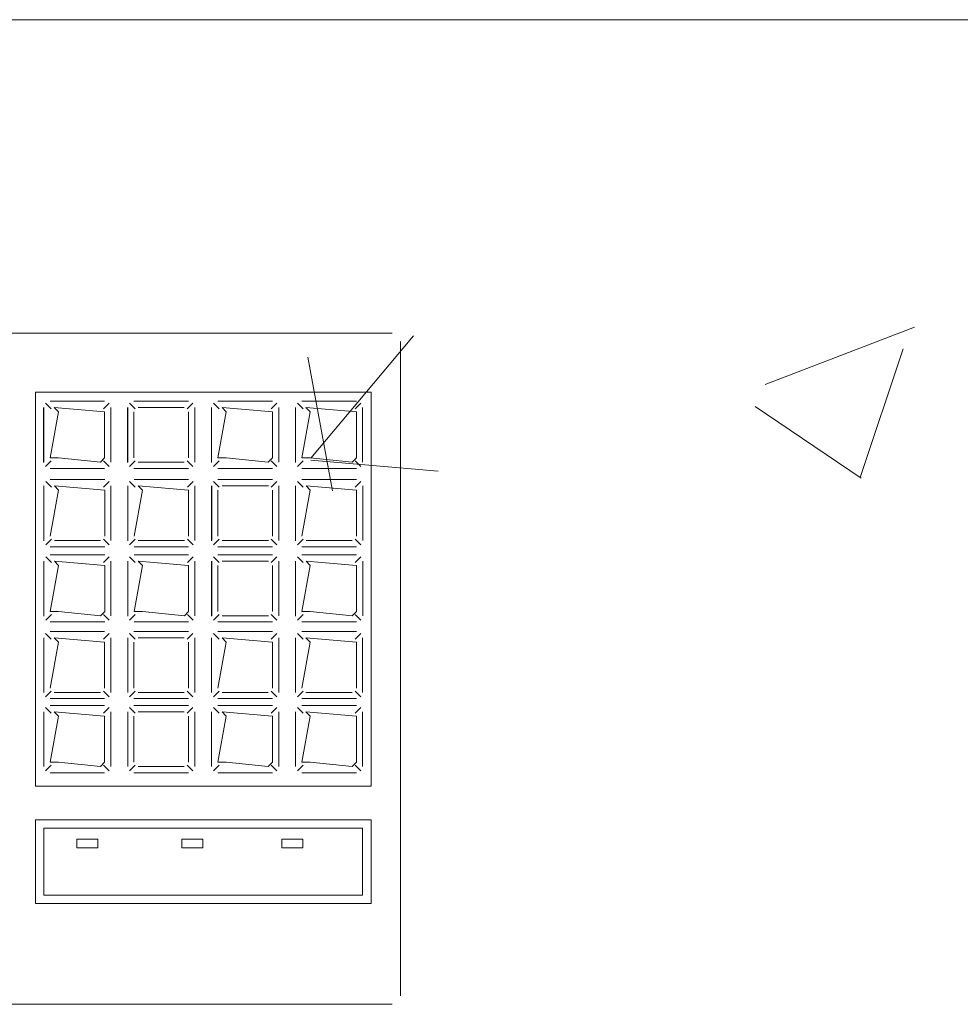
# Model space of a CAD drawing. Header units: feet. Extents: x 8 to 127, y 6 to 90.
# Tile 282 of 538: x 44.766 to 44.878, y 50.283 to 50.4. Entities that reach past the tile are written whole.
import ezdxf

# ---------------------------------------------------------------- set-up
doc = ezdxf.new("R2010")
doc.units = ezdxf.units.FT
doc.header["$MEASUREMENT"] = 0
for name, color, linetype in [('MOBILARIO', 8, 'Continuous'), ('MOBILIÁRIO2', 250, 'Continuous'), ('NO ESPESSURA', 250, 'Continuous')]:
    doc.layers.add(name, color=color, linetype=linetype)

msp = doc.modelspace()

# ---------------------------------------------------------------- linework, layer by layer
at = {"layer": 'MOBILARIO', "lineweight": 5}
for p, q in [((44.58266061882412, 50.36267955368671), (44.81066061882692, 50.36267955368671)), ((44.58266061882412, 50.36267955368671), (44.81066061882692, 50.36267955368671)), ((44.81166061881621, 50.36167955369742), (44.81166061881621, 50.28367955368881)), ((44.81166061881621, 50.36167955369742), (44.81166061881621, 50.28367955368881)), ((44.80816061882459, 50.35563578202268), (44.76816061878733, 50.35563578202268)), ((44.76816061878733, 50.35563578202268), (44.76816061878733, 50.30867955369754)), ((44.80816061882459, 50.35563578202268), (44.76816061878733, 50.35563578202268)), ((44.76816061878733, 50.35563578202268), (44.76816061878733, 50.30867955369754)), ((44.80816061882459, 50.30867955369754), (44.80816061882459, 50.35563578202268)), ((44.80816061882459, 50.30867955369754), (44.80816061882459, 50.35563578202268)), ((44.7700570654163, 50.35366448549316), (44.76938028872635, 50.35434126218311)), ((44.7700570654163, 50.35366448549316), (44.76938028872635, 50.35434126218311)), ((44.76991061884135, 50.35456093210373), (44.77641061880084, 50.35456093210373)), ((44.76991061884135, 50.35456093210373), (44.77641061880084, 50.35456093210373)), ((44.77626417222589, 50.35366448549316), (44.77694094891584, 50.35434126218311)), ((44.77626417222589, 50.35366448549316), (44.77694094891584, 50.35434126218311)), ((44.78005706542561, 50.35366448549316), (44.77938028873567, 50.35434126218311)), ((44.78005706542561, 50.35366448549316), (44.77938028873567, 50.35434126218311)), ((44.77991061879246, 50.35456093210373), (44.78641061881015, 50.35456093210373)), ((44.77991061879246, 50.35456093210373), (44.78641061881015, 50.35456093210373)), ((44.78626417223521, 50.35366448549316), (44.78694094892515, 50.35434126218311)), ((44.78626417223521, 50.35366448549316), (44.78694094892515, 50.35434126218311)), ((44.79005706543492, 50.35366448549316), (44.78938028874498, 50.35434126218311)), ((44.79005706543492, 50.35366448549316), (44.78938028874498, 50.35434126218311)), ((44.78991061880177, 50.35456093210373), (44.79641061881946, 50.35456093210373)), ((44.78991061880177, 50.35456093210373), (44.79641061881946, 50.35456093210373)), ((44.79626417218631, 50.35366448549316), (44.79694094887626, 50.35434126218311)), ((44.79626417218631, 50.35366448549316), (44.79694094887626, 50.35434126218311)), ((44.80005706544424, 50.35366448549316), (44.79938028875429, 50.35434126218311)), ((44.80005706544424, 50.35366448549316), (44.79938028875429, 50.35434126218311)), ((44.79991061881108, 50.35456093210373), (44.80641061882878, 50.35456093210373)), ((44.79991061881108, 50.35456093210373), (44.80641061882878, 50.35456093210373)), ((44.80626417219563, 50.35366448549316), (44.80694094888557, 50.35434126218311)), ((44.80626417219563, 50.35366448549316), (44.80694094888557, 50.35434126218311)), ((44.76914861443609, 50.34727468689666), (44.76914861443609, 50.35381942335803)), ((44.76914861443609, 50.34727468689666), (44.76914861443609, 50.35381942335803)), ((44.76916061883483, 50.34731093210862), (44.76916061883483, 50.35381093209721)), ((44.76916061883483, 50.34731093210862), (44.76916061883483, 50.35381093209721)), ((44.76991061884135, 50.34781093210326), (44.77091061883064, 50.35331093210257)), ((44.76991061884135, 50.34781093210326), (44.77091061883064, 50.35331093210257)), ((44.77091061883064, 50.35331093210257), (44.77041061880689, 50.35381093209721)), ((44.77041061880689, 50.35381093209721), (44.77641061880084, 50.35331093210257)), ((44.77091061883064, 50.35331093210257), (44.77041061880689, 50.35381093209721)), ((44.77041061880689, 50.35381093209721), (44.77641061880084, 50.35331093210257)), ((44.77641061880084, 50.35331093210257), (44.77641061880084, 50.34781093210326)), ((44.77641061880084, 50.35331093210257), (44.77641061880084, 50.34781093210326)), ((44.77716061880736, 50.35381093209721), (44.77716061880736, 50.34731093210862)), ((44.77716061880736, 50.35381093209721), (44.77716061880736, 50.34731093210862)), ((44.7791486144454, 50.34727468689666), (44.7791486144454, 50.35381942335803)), ((44.7791486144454, 50.34727468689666), (44.7791486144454, 50.35381942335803)), ((44.77916061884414, 50.34731093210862), (44.77916061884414, 50.35381093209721)), ((44.77916061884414, 50.34731093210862), (44.77916061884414, 50.35381093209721)), ((44.77991061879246, 50.34781093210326), (44.77991061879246, 50.35331093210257)), ((44.77991061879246, 50.34781093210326), (44.77991061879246, 50.35331093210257)), ((44.78041061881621, 50.35381093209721), (44.78591061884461, 50.35381093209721)), ((44.78041061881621, 50.35381093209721), (44.78591061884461, 50.35381093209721)), ((44.78641061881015, 50.35331093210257), (44.78641061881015, 50.34781093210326)), ((44.78641061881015, 50.35331093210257), (44.78641061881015, 50.34781093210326)), ((44.78716061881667, 50.35381093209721), (44.78716061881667, 50.34731093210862)), ((44.78716061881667, 50.35381093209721), (44.78716061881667, 50.34731093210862)), ((44.78914861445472, 50.34727468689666), (44.78914861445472, 50.35381942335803)), ((44.78914861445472, 50.34727468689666), (44.78914861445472, 50.35381942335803)), ((44.78916061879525, 50.34731093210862), (44.78916061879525, 50.35381093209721)), ((44.78916061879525, 50.34731093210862), (44.78916061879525, 50.35381093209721)), ((44.78991061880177, 50.34781093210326), (44.79091061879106, 50.35331093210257)), ((44.78991061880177, 50.34781093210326), (44.79091061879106, 50.35331093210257)), ((44.79091061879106, 50.35331093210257), (44.79041061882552, 50.35381093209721)), ((44.79041061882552, 50.35381093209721), (44.79641061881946, 50.35331093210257)), ((44.79091061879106, 50.35331093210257), (44.79041061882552, 50.35381093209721)), ((44.79041061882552, 50.35381093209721), (44.79641061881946, 50.35331093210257)), ((44.79641061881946, 50.35331093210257), (44.79641061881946, 50.34781093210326)), ((44.79641061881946, 50.35331093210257), (44.79641061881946, 50.34781093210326)), ((44.79716061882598, 50.35381093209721), (44.79716061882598, 50.34731093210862)), ((44.79716061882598, 50.35381093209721), (44.79716061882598, 50.34731093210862)), ((44.79914861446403, 50.34727468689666), (44.79914861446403, 50.35381942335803)), ((44.79914861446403, 50.34727468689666), (44.79914861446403, 50.35381942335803)), ((44.79916061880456, 50.34731093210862), (44.79916061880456, 50.35381093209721)), ((44.79916061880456, 50.34731093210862), (44.79916061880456, 50.35381093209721)), ((44.79991061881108, 50.34781093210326), (44.80091061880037, 50.35331093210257)), ((44.79991061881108, 50.34781093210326), (44.80091061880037, 50.35331093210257)), ((44.80091061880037, 50.35331093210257), (44.80041061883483, 50.35381093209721)), ((44.80041061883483, 50.35381093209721), (44.80641061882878, 50.35331093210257)), ((44.80091061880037, 50.35331093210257), (44.80041061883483, 50.35381093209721)), ((44.80041061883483, 50.35381093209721), (44.80641061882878, 50.35331093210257)), ((44.80641061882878, 50.35331093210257), (44.80641061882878, 50.34781093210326)), ((44.80641061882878, 50.35331093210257), (44.80641061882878, 50.34781093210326)), ((44.8071606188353, 50.35381093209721), (44.8071606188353, 50.34731093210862)), ((44.8071606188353, 50.35381093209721), (44.8071606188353, 50.34731093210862)), ((44.7700570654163, 50.34745737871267), (44.76938028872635, 50.34678060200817)), ((44.7700570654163, 50.34745737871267), (44.76938028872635, 50.34678060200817)), ((44.77091061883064, 50.34781093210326), (44.76991061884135, 50.34781093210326)), ((44.77091061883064, 50.34781093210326), (44.76991061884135, 50.34781093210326)), ((44.7759106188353, 50.34731093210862), (44.77091061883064, 50.34781093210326)), ((44.7759106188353, 50.34731093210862), (44.77091061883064, 50.34781093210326)), ((44.77641061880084, 50.34781093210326), (44.7759106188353, 50.34731093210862)), ((44.77641061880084, 50.34781093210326), (44.7759106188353, 50.34731093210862)), ((44.77626417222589, 50.34745737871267), (44.77694094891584, 50.34678060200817)), ((44.77626417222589, 50.34745737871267), (44.77694094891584, 50.34678060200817)), ((44.78005706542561, 50.34745737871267), (44.77938028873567, 50.34678060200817)), ((44.78005706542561, 50.34745737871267), (44.77938028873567, 50.34678060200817)), ((44.78591061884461, 50.34731093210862), (44.78041061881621, 50.34731093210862)), ((44.78591061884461, 50.34731093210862), (44.78041061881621, 50.34731093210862)), ((44.78626417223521, 50.34745737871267), (44.78694094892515, 50.34678060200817)), ((44.78626417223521, 50.34745737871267), (44.78694094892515, 50.34678060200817)), ((44.79005706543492, 50.34745737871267), (44.78938028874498, 50.34678060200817)), ((44.79005706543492, 50.34745737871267), (44.78938028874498, 50.34678060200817)), ((44.79091061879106, 50.34781093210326), (44.78991061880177, 50.34781093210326)), ((44.79091061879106, 50.34781093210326), (44.78991061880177, 50.34781093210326)), ((44.79591061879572, 50.34731093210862), (44.79091061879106, 50.34781093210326)), ((44.79591061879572, 50.34731093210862), (44.79091061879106, 50.34781093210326)), ((44.79641061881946, 50.34781093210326), (44.79591061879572, 50.34731093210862)), ((44.79641061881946, 50.34781093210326), (44.79591061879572, 50.34731093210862)), ((44.79626417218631, 50.34745737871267), (44.79694094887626, 50.34678060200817)), ((44.79626417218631, 50.34745737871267), (44.79694094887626, 50.34678060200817)), ((44.80005706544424, 50.34745737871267), (44.79938028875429, 50.34678060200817)), ((44.80005706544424, 50.34745737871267), (44.79938028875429, 50.34678060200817)), ((44.80091061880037, 50.34781093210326), (44.79991061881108, 50.34781093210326)), ((44.80091061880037, 50.34781093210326), (44.79991061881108, 50.34781093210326)), ((44.80591061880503, 50.34731093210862), (44.80091061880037, 50.34781093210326)), ((44.80591061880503, 50.34731093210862), (44.80091061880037, 50.34781093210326)), ((44.80641061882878, 50.34781093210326), (44.80591061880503, 50.34731093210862)), ((44.80641061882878, 50.34781093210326), (44.80591061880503, 50.34731093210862)), ((44.80626417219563, 50.34745737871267), (44.80694094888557, 50.34678060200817)), ((44.80626417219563, 50.34745737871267), (44.80694094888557, 50.34678060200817)), ((44.77641061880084, 50.3465609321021), (44.76991061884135, 50.3465609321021)), ((44.77641061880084, 50.3465609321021), (44.76991061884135, 50.3465609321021)), ((44.78641061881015, 50.3465609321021), (44.77991061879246, 50.3465609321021)), ((44.78641061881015, 50.3465609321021), (44.77991061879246, 50.3465609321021)), ((44.79641061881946, 50.3465609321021), (44.78991061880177, 50.3465609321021)), ((44.79641061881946, 50.3465609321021), (44.78991061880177, 50.3465609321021)), ((44.80641061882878, 50.3465609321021), (44.79991061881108, 50.3465609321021)), ((44.80641061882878, 50.3465609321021), (44.79991061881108, 50.3465609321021)), ((44.77006906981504, 50.34433052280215), (44.76939229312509, 50.34500729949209)), ((44.77006906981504, 50.34433052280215), (44.76939229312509, 50.34500729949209)), ((44.76992262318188, 50.34522696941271), (44.77642262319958, 50.34522696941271)), ((44.76992262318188, 50.34522696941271), (44.77642262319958, 50.34522696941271)), ((44.77627617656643, 50.34433052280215), (44.77695295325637, 50.34500729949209)), ((44.77627617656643, 50.34433052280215), (44.77695295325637, 50.34500729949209)), ((44.78006906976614, 50.34433052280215), (44.7793922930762, 50.34500729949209)), ((44.78006906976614, 50.34433052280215), (44.7793922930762, 50.34500729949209)), ((44.7799226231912, 50.34522696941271), (44.78642262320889, 50.34522696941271)), ((44.7799226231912, 50.34522696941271), (44.78642262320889, 50.34522696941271)), ((44.78627617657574, 50.34433052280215), (44.78695295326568, 50.34500729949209)), ((44.78627617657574, 50.34433052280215), (44.78695295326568, 50.34500729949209)), ((44.79006906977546, 50.34433052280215), (44.78939229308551, 50.34500729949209)), ((44.79006906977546, 50.34433052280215), (44.78939229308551, 50.34500729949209)), ((44.78992262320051, 50.34522696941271), (44.79642262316, 50.34522696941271)), ((44.78992262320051, 50.34522696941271), (44.79642262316, 50.34522696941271)), ((44.79627617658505, 50.34433052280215), (44.796952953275, 50.34500729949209)), ((44.79627617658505, 50.34433052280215), (44.796952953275, 50.34500729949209)), ((44.80006906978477, 50.34433052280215), (44.79939229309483, 50.34500729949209)), ((44.80006906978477, 50.34433052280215), (44.79939229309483, 50.34500729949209)), ((44.79992262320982, 50.34522696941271), (44.80642262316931, 50.34522696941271)), ((44.79992262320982, 50.34522696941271), (44.80642262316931, 50.34522696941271)), ((44.80627617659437, 50.34433052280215), (44.80695295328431, 50.34500729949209)), ((44.80627617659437, 50.34433052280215), (44.80695295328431, 50.34500729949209)), ((44.76916061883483, 50.33794072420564), (44.76916061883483, 50.34448546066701)), ((44.76916061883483, 50.33794072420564), (44.76916061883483, 50.34448546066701)), ((44.76917262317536, 50.3379769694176), (44.76917262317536, 50.34447696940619)), ((44.76917262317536, 50.3379769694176), (44.76917262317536, 50.34447696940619)), ((44.76992262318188, 50.33847696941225), (44.77092262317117, 50.34397696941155)), ((44.76992262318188, 50.33847696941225), (44.77092262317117, 50.34397696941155)), ((44.77092262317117, 50.34397696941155), (44.77042262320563, 50.34447696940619)), ((44.77042262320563, 50.34447696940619), (44.77642262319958, 50.34397696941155)), ((44.77092262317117, 50.34397696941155), (44.77042262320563, 50.34447696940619)), ((44.77042262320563, 50.34447696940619), (44.77642262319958, 50.34397696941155)), ((44.77642262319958, 50.34397696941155), (44.77642262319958, 50.33847696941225)), ((44.77642262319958, 50.34397696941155), (44.77642262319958, 50.33847696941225)), ((44.7771726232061, 50.34447696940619), (44.7771726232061, 50.3379769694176)), ((44.7771726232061, 50.34447696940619), (44.7771726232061, 50.3379769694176)), ((44.77916061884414, 50.33794072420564), (44.77916061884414, 50.34448546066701)), ((44.77916061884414, 50.33794072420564), (44.77916061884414, 50.34448546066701)), ((44.77917262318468, 50.3379769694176), (44.77917262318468, 50.34447696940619)), ((44.77917262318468, 50.3379769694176), (44.77917262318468, 50.34447696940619)), ((44.7799226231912, 50.33847696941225), (44.78092262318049, 50.34397696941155)), ((44.7799226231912, 50.33847696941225), (44.78092262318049, 50.34397696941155)), ((44.78092262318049, 50.34397696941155), (44.78042262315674, 50.34447696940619)), ((44.78042262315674, 50.34447696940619), (44.78642262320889, 50.34397696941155)), ((44.78092262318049, 50.34397696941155), (44.78042262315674, 50.34447696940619)), ((44.78042262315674, 50.34447696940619), (44.78642262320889, 50.34397696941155)), ((44.78642262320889, 50.34397696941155), (44.78642262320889, 50.33847696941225)), ((44.78642262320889, 50.34397696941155), (44.78642262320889, 50.33847696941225)), ((44.7871726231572, 50.34447696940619), (44.7871726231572, 50.3379769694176)), ((44.7871726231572, 50.34447696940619), (44.7871726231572, 50.3379769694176)), ((44.78916061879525, 50.33794072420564), (44.78916061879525, 50.34448546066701)), ((44.78916061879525, 50.33794072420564), (44.78916061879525, 50.34448546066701)), ((44.78917262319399, 50.3379769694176), (44.78917262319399, 50.34447696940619)), ((44.78917262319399, 50.3379769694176), (44.78917262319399, 50.34447696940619)), ((44.78992262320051, 50.33847696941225), (44.78992262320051, 50.34397696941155)), ((44.78992262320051, 50.33847696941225), (44.78992262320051, 50.34397696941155)), ((44.79042262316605, 50.34447696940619), (44.79592262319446, 50.34447696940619)), ((44.79042262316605, 50.34447696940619), (44.79592262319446, 50.34447696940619)), ((44.79642262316, 50.34397696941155), (44.79642262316, 50.33847696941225)), ((44.79642262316, 50.34397696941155), (44.79642262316, 50.33847696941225)), ((44.79717262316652, 50.34447696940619), (44.79717262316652, 50.3379769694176)), ((44.79717262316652, 50.34447696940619), (44.79717262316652, 50.3379769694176)), ((44.79916061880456, 50.33794072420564), (44.79916061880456, 50.34448546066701)), ((44.79916061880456, 50.33794072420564), (44.79916061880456, 50.34448546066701)), ((44.7991726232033, 50.3379769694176), (44.7991726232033, 50.34447696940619)), ((44.7991726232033, 50.3379769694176), (44.7991726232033, 50.34447696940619)), ((44.79992262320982, 50.33847696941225), (44.80092262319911, 50.34397696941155)), ((44.79992262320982, 50.33847696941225), (44.80092262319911, 50.34397696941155)), ((44.80092262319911, 50.34397696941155), (44.80042262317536, 50.34447696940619)), ((44.80042262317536, 50.34447696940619), (44.80642262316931, 50.34397696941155)), ((44.80092262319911, 50.34397696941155), (44.80042262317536, 50.34447696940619)), ((44.80042262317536, 50.34447696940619), (44.80642262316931, 50.34397696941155)), ((44.80642262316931, 50.34397696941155), (44.80642262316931, 50.33847696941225)), ((44.80642262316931, 50.34397696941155), (44.80642262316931, 50.33847696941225)), ((44.80717262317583, 50.34447696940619), (44.80717262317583, 50.3379769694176)), ((44.80717262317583, 50.34447696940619), (44.80717262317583, 50.3379769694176)), ((44.77006906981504, 50.33812341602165), (44.76939229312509, 50.33744663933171)), ((44.77006906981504, 50.33812341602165), (44.76939229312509, 50.33744663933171)), ((44.77592262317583, 50.3379769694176), (44.77042262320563, 50.3379769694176)), ((44.77592262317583, 50.3379769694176), (44.77042262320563, 50.3379769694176)), ((44.77627617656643, 50.33812341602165), (44.77695295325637, 50.33744663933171)), ((44.77627617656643, 50.33812341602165), (44.77695295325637, 50.33744663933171)), ((44.78006906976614, 50.33812341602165), (44.7793922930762, 50.33744663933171)), ((44.78006906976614, 50.33812341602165), (44.7793922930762, 50.33744663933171)), ((44.78592262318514, 50.3379769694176), (44.78042262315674, 50.3379769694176)), ((44.78592262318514, 50.3379769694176), (44.78042262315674, 50.3379769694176)), ((44.78627617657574, 50.33812341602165), (44.78695295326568, 50.33744663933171)), ((44.78627617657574, 50.33812341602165), (44.78695295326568, 50.33744663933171)), ((44.79006906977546, 50.33812341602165), (44.78939229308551, 50.33744663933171)), ((44.79006906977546, 50.33812341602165), (44.78939229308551, 50.33744663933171)), ((44.79592262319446, 50.3379769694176), (44.79042262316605, 50.3379769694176)), ((44.79592262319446, 50.3379769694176), (44.79042262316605, 50.3379769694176)), ((44.79627617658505, 50.33812341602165), (44.796952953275, 50.33744663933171)), ((44.79627617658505, 50.33812341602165), (44.796952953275, 50.33744663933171)), ((44.80006906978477, 50.33812341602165), (44.79939229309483, 50.33744663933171)), ((44.80006906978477, 50.33812341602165), (44.79939229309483, 50.33744663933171)), ((44.80592262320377, 50.3379769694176), (44.80042262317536, 50.3379769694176)), ((44.80592262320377, 50.3379769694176), (44.80042262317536, 50.3379769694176)), ((44.80627617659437, 50.33812341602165), (44.80695295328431, 50.33744663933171)), ((44.80627617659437, 50.33812341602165), (44.80695295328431, 50.33744663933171)), ((44.77642262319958, 50.33722696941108), (44.76992262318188, 50.33722696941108)), ((44.77642262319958, 50.33722696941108), (44.76992262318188, 50.33722696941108)), ((44.78642262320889, 50.33722696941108), (44.7799226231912, 50.33722696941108)), ((44.78642262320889, 50.33722696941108), (44.7799226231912, 50.33722696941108)), ((44.79642262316, 50.33722696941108), (44.78992262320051, 50.33722696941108)), ((44.79642262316, 50.33722696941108), (44.78992262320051, 50.33722696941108)), ((44.80642262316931, 50.33722696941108), (44.79992262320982, 50.33722696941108)), ((44.80642262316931, 50.33722696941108), (44.79992262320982, 50.33722696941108)), ((44.76916061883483, 50.32896460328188), (44.76916061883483, 50.3355093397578)), ((44.76916061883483, 50.32896460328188), (44.76916061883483, 50.3355093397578)), ((44.76917262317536, 50.32900084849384), (44.76917262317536, 50.33550084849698)), ((44.76917262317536, 50.32900084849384), (44.76917262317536, 50.33550084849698)), ((44.77006906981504, 50.33535440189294), (44.76939229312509, 50.33603117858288)), ((44.77006906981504, 50.33535440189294), (44.76939229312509, 50.33603117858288)), ((44.76992262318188, 50.3362508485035), (44.77642262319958, 50.3362508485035)), ((44.76992262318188, 50.3362508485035), (44.77642262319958, 50.3362508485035)), ((44.77092262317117, 50.33500084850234), (44.77042262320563, 50.33550084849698)), ((44.77042262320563, 50.33550084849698), (44.77642262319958, 50.33500084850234)), ((44.77092262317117, 50.33500084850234), (44.77042262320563, 50.33550084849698)), ((44.77042262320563, 50.33550084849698), (44.77642262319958, 50.33500084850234)), ((44.77627617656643, 50.33535440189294), (44.77695295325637, 50.33603117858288)), ((44.77627617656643, 50.33535440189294), (44.77695295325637, 50.33603117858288)), ((44.7771726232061, 50.33550084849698), (44.7771726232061, 50.32900084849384)), ((44.7771726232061, 50.33550084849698), (44.7771726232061, 50.32900084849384)), ((44.77916061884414, 50.32896460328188), (44.77916061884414, 50.3355093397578)), ((44.77916061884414, 50.32896460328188), (44.77916061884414, 50.3355093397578)), ((44.77917262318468, 50.32900084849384), (44.77917262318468, 50.33550084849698)), ((44.77917262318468, 50.32900084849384), (44.77917262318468, 50.33550084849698)), ((44.78006906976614, 50.33535440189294), (44.7793922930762, 50.33603117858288)), ((44.78006906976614, 50.33535440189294), (44.7793922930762, 50.33603117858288)), ((44.7799226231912, 50.3362508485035), (44.78642262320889, 50.3362508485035)), ((44.7799226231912, 50.3362508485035), (44.78642262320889, 50.3362508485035)), ((44.78092262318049, 50.33500084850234), (44.78042262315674, 50.33550084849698)), ((44.78042262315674, 50.33550084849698), (44.78642262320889, 50.33500084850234)), ((44.78092262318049, 50.33500084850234), (44.78042262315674, 50.33550084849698)), ((44.78042262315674, 50.33550084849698), (44.78642262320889, 50.33500084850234)), ((44.78627617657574, 50.33535440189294), (44.78695295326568, 50.33603117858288)), ((44.78627617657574, 50.33535440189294), (44.78695295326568, 50.33603117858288)), ((44.7871726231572, 50.33550084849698), (44.7871726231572, 50.32900084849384)), ((44.7871726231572, 50.33550084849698), (44.7871726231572, 50.32900084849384)), ((44.78916061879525, 50.32896460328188), (44.78916061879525, 50.3355093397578)), ((44.78916061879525, 50.32896460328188), (44.78916061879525, 50.3355093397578)), ((44.78917262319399, 50.32900084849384), (44.78917262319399, 50.33550084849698)), ((44.78917262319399, 50.32900084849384), (44.78917262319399, 50.33550084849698)), ((44.79006906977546, 50.33535440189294), (44.78939229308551, 50.33603117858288)), ((44.79006906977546, 50.33535440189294), (44.78939229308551, 50.33603117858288)), ((44.78992262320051, 50.3362508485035), (44.79642262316, 50.3362508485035)), ((44.78992262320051, 50.3362508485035), (44.79642262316, 50.3362508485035)), ((44.79042262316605, 50.33550084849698), (44.79592262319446, 50.33550084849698)), ((44.79042262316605, 50.33550084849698), (44.79592262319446, 50.33550084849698)), ((44.79627617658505, 50.33535440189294), (44.796952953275, 50.33603117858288)), ((44.79627617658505, 50.33535440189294), (44.796952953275, 50.33603117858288)), ((44.79717262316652, 50.33550084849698), (44.79717262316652, 50.32900084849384)), ((44.79717262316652, 50.33550084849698), (44.79717262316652, 50.32900084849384)), ((44.79916061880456, 50.32896460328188), (44.79916061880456, 50.3355093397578)), ((44.79916061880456, 50.32896460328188), (44.79916061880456, 50.3355093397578)), ((44.7991726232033, 50.32900084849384), (44.7991726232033, 50.33550084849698)), ((44.7991726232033, 50.32900084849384), (44.7991726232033, 50.33550084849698)), ((44.80006906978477, 50.33535440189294), (44.79939229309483, 50.33603117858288)), ((44.80006906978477, 50.33535440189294), (44.79939229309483, 50.33603117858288)), ((44.79992262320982, 50.3362508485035), (44.80642262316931, 50.3362508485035)), ((44.79992262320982, 50.3362508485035), (44.80642262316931, 50.3362508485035)), ((44.80092262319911, 50.33500084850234), (44.80042262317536, 50.33550084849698)), ((44.80042262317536, 50.33550084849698), (44.80642262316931, 50.33500084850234)), ((44.80092262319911, 50.33500084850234), (44.80042262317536, 50.33550084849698)), ((44.80042262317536, 50.33550084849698), (44.80642262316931, 50.33500084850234)), ((44.80627617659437, 50.33535440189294), (44.80695295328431, 50.33603117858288)), ((44.80627617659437, 50.33535440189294), (44.80695295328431, 50.33603117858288)), ((44.80717262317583, 50.33550084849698), (44.80717262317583, 50.32900084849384)), ((44.80717262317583, 50.33550084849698), (44.80717262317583, 50.32900084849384)), ((44.76992262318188, 50.32950084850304), (44.77092262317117, 50.33500084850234)), ((44.76992262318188, 50.32950084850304), (44.77092262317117, 50.33500084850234)), ((44.77642262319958, 50.33500084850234), (44.77642262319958, 50.32950084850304)), ((44.77642262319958, 50.33500084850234), (44.77642262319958, 50.32950084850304)), ((44.7799226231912, 50.32950084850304), (44.78092262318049, 50.33500084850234)), ((44.7799226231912, 50.32950084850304), (44.78092262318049, 50.33500084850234)), ((44.78642262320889, 50.33500084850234), (44.78642262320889, 50.32950084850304)), ((44.78642262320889, 50.33500084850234), (44.78642262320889, 50.32950084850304)), ((44.78992262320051, 50.32950084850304), (44.78992262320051, 50.33500084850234)), ((44.78992262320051, 50.32950084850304), (44.78992262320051, 50.33500084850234)), ((44.79642262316, 50.33500084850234), (44.79642262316, 50.32950084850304)), ((44.79642262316, 50.33500084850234), (44.79642262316, 50.32950084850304)), ((44.79992262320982, 50.32950084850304), (44.80092262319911, 50.33500084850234)), ((44.79992262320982, 50.32950084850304), (44.80092262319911, 50.33500084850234)), ((44.80642262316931, 50.33500084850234), (44.80642262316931, 50.32950084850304)), ((44.80642262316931, 50.33500084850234), (44.80642262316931, 50.32950084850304)), ((44.77006906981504, 50.32914729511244), (44.76939229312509, 50.32847051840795)), ((44.77006906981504, 50.32914729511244), (44.76939229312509, 50.32847051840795)), ((44.77092262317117, 50.32950084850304), (44.76992262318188, 50.32950084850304)), ((44.77092262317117, 50.32950084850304), (44.76992262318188, 50.32950084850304)), ((44.77592262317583, 50.32900084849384), (44.77092262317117, 50.32950084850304)), ((44.77592262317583, 50.32900084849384), (44.77092262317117, 50.32950084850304)), ((44.77642262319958, 50.32950084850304), (44.77592262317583, 50.32900084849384)), ((44.77642262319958, 50.32950084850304), (44.77592262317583, 50.32900084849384)), ((44.77627617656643, 50.32914729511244), (44.77695295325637, 50.32847051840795)), ((44.77627617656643, 50.32914729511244), (44.77695295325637, 50.32847051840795)), ((44.78006906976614, 50.32914729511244), (44.7793922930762, 50.32847051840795)), ((44.78006906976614, 50.32914729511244), (44.7793922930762, 50.32847051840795)), ((44.78092262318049, 50.32950084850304), (44.7799226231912, 50.32950084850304)), ((44.78092262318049, 50.32950084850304), (44.7799226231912, 50.32950084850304)), ((44.78592262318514, 50.32900084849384), (44.78092262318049, 50.32950084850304)), ((44.78592262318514, 50.32900084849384), (44.78092262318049, 50.32950084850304)), ((44.78642262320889, 50.32950084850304), (44.78592262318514, 50.32900084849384)), ((44.78642262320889, 50.32950084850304), (44.78592262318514, 50.32900084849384)), ((44.78627617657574, 50.32914729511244), (44.78695295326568, 50.32847051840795)), ((44.78627617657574, 50.32914729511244), (44.78695295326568, 50.32847051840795)), ((44.79006906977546, 50.32914729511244), (44.78939229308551, 50.32847051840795)), ((44.79006906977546, 50.32914729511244), (44.78939229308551, 50.32847051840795)), ((44.79592262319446, 50.32900084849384), (44.79042262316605, 50.32900084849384)), ((44.79592262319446, 50.32900084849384), (44.79042262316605, 50.32900084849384)), ((44.79627617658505, 50.32914729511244), (44.796952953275, 50.32847051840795)), ((44.79627617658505, 50.32914729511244), (44.796952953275, 50.32847051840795)), ((44.80006906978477, 50.32914729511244), (44.79939229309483, 50.32847051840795)), ((44.80006906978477, 50.32914729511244), (44.79939229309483, 50.32847051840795)), ((44.80092262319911, 50.32950084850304), (44.79992262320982, 50.32950084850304)), ((44.80092262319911, 50.32950084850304), (44.79992262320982, 50.32950084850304)), ((44.80592262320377, 50.32900084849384), (44.80092262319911, 50.32950084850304)), ((44.80592262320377, 50.32900084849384), (44.80092262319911, 50.32950084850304)), ((44.80642262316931, 50.32950084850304), (44.80592262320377, 50.32900084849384)), ((44.80642262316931, 50.32950084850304), (44.80592262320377, 50.32900084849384)), ((44.80627617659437, 50.32914729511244), (44.80695295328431, 50.32847051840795)), ((44.80627617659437, 50.32914729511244), (44.80695295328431, 50.32847051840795)), ((44.77642262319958, 50.32825084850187), (44.76992262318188, 50.32825084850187)), ((44.77642262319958, 50.32825084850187), (44.76992262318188, 50.32825084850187)), ((44.78642262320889, 50.32825084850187), (44.7799226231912, 50.32825084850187)), ((44.78642262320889, 50.32825084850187), (44.7799226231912, 50.32825084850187)), ((44.79642262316, 50.32825084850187), (44.78992262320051, 50.32825084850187)), ((44.79642262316, 50.32825084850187), (44.78992262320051, 50.32825084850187)), ((44.80642262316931, 50.32825084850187), (44.79992262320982, 50.32825084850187)), ((44.80642262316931, 50.32825084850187), (44.79992262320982, 50.32825084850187)), ((44.76916061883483, 50.31986152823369), (44.76916061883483, 50.32636152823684)), ((44.76916061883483, 50.31986152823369), (44.76916061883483, 50.32636152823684)), ((44.7700570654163, 50.32621508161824), (44.76938028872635, 50.32689185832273)), ((44.7700570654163, 50.32621508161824), (44.76938028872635, 50.32689185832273)), ((44.76991061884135, 50.32711152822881), (44.77641061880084, 50.32711152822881)), ((44.76991061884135, 50.32711152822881), (44.77641061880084, 50.32711152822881)), ((44.77091061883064, 50.32586152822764), (44.77041061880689, 50.32636152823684)), ((44.77041061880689, 50.32636152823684), (44.77641061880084, 50.32586152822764)), ((44.77091061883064, 50.32586152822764), (44.77041061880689, 50.32636152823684)), ((44.77041061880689, 50.32636152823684), (44.77641061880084, 50.32586152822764)), ((44.77626417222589, 50.32621508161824), (44.77694094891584, 50.32689185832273)), ((44.77626417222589, 50.32621508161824), (44.77694094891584, 50.32689185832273)), ((44.77716061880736, 50.32636152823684), (44.77716061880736, 50.31986152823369)), ((44.77716061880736, 50.32636152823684), (44.77716061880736, 50.31986152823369)), ((44.77916061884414, 50.31986152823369), (44.77916061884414, 50.32636152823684)), ((44.77916061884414, 50.31986152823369), (44.77916061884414, 50.32636152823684)), ((44.78005706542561, 50.32621508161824), (44.77938028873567, 50.32689185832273)), ((44.78005706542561, 50.32621508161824), (44.77938028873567, 50.32689185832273)), ((44.77991061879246, 50.32711152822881), (44.78641061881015, 50.32711152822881)), ((44.77991061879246, 50.32711152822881), (44.78641061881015, 50.32711152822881)), ((44.78041061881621, 50.32636152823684), (44.78591061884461, 50.32636152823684)), ((44.78041061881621, 50.32636152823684), (44.78591061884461, 50.32636152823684)), ((44.78626417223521, 50.32621508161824), (44.78694094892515, 50.32689185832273)), ((44.78626417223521, 50.32621508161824), (44.78694094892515, 50.32689185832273)), ((44.78716061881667, 50.32636152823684), (44.78716061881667, 50.31986152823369)), ((44.78716061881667, 50.32636152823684), (44.78716061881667, 50.31986152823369)), ((44.78916061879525, 50.31986152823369), (44.78916061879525, 50.32636152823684)), ((44.78916061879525, 50.31986152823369), (44.78916061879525, 50.32636152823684)), ((44.79005706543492, 50.32621508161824), (44.78938028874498, 50.32689185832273)), ((44.79005706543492, 50.32621508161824), (44.78938028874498, 50.32689185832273)), ((44.78991061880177, 50.32711152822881), (44.79641061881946, 50.32711152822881)), ((44.78991061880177, 50.32711152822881), (44.79641061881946, 50.32711152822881)), ((44.79091061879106, 50.32586152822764), (44.79041061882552, 50.32636152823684)), ((44.79041061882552, 50.32636152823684), (44.79641061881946, 50.32586152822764)), ((44.79091061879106, 50.32586152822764), (44.79041061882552, 50.32636152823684)), ((44.79041061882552, 50.32636152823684), (44.79641061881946, 50.32586152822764)), ((44.79626417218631, 50.32621508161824), (44.79694094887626, 50.32689185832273)), ((44.79626417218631, 50.32621508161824), (44.79694094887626, 50.32689185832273)), ((44.79716061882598, 50.32636152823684), (44.79716061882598, 50.31986152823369)), ((44.79716061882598, 50.32636152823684), (44.79716061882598, 50.31986152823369)), ((44.79916061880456, 50.31986152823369), (44.79916061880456, 50.32636152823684)), ((44.79916061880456, 50.31986152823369), (44.79916061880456, 50.32636152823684)), ((44.80005706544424, 50.32621508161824), (44.79938028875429, 50.32689185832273)), ((44.80005706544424, 50.32621508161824), (44.79938028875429, 50.32689185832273)), ((44.79991061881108, 50.32711152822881), (44.80641061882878, 50.32711152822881)), ((44.79991061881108, 50.32711152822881), (44.80641061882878, 50.32711152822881)), ((44.80091061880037, 50.32586152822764), (44.80041061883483, 50.32636152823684)), ((44.80041061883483, 50.32636152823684), (44.80641061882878, 50.32586152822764)), ((44.80091061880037, 50.32586152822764), (44.80041061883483, 50.32636152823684)), ((44.80041061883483, 50.32636152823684), (44.80641061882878, 50.32586152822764)), ((44.80626417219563, 50.32621508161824), (44.80694094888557, 50.32689185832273)), ((44.80626417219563, 50.32621508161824), (44.80694094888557, 50.32689185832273)), ((44.8071606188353, 50.32636152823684), (44.8071606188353, 50.31986152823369)), ((44.8071606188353, 50.32636152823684), (44.8071606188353, 50.31986152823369)), ((44.76991061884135, 50.32036152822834), (44.77091061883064, 50.32586152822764)), ((44.76991061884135, 50.32036152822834), (44.77091061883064, 50.32586152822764)), ((44.77641061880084, 50.32586152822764), (44.77641061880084, 50.32036152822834)), ((44.77641061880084, 50.32586152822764), (44.77641061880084, 50.32036152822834)), ((44.77991061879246, 50.32036152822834), (44.77991061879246, 50.32586152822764)), ((44.77991061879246, 50.32036152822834), (44.77991061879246, 50.32586152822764)), ((44.78641061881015, 50.32586152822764), (44.78641061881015, 50.32036152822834)), ((44.78641061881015, 50.32586152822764), (44.78641061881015, 50.32036152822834)), ((44.78991061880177, 50.32036152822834), (44.79091061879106, 50.32586152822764)), ((44.78991061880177, 50.32036152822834), (44.79091061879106, 50.32586152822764)), ((44.79641061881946, 50.32586152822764), (44.79641061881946, 50.32036152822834)), ((44.79641061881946, 50.32586152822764), (44.79641061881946, 50.32036152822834)), ((44.79991061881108, 50.32036152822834), (44.80091061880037, 50.32586152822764)), ((44.79991061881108, 50.32036152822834), (44.80091061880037, 50.32586152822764)), ((44.80641061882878, 50.32586152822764), (44.80641061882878, 50.32036152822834)), ((44.80641061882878, 50.32586152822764), (44.80641061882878, 50.32036152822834)), ((44.7700570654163, 50.32000797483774), (44.76938028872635, 50.3193311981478)), ((44.7700570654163, 50.32000797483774), (44.76938028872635, 50.3193311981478)), ((44.77641061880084, 50.31911152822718), (44.76991061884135, 50.31911152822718)), ((44.77641061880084, 50.31911152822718), (44.76991061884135, 50.31911152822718)), ((44.7759106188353, 50.31986152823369), (44.77041061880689, 50.31986152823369)), ((44.7759106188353, 50.31986152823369), (44.77041061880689, 50.31986152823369)), ((44.77626417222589, 50.32000797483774), (44.77694094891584, 50.3193311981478)), ((44.77626417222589, 50.32000797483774), (44.77694094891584, 50.3193311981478)), ((44.78005706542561, 50.32000797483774), (44.77938028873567, 50.3193311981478)), ((44.78005706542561, 50.32000797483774), (44.77938028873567, 50.3193311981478)), ((44.78641061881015, 50.31911152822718), (44.77991061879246, 50.31911152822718)), ((44.78641061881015, 50.31911152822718), (44.77991061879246, 50.31911152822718)), ((44.78591061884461, 50.31986152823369), (44.78041061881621, 50.31986152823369)), ((44.78591061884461, 50.31986152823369), (44.78041061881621, 50.31986152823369)), ((44.78626417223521, 50.32000797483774), (44.78694094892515, 50.3193311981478)), ((44.78626417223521, 50.32000797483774), (44.78694094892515, 50.3193311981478)), ((44.79005706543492, 50.32000797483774), (44.78938028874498, 50.3193311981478)), ((44.79005706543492, 50.32000797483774), (44.78938028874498, 50.3193311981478)), ((44.79641061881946, 50.31911152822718), (44.78991061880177, 50.31911152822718)), ((44.79641061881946, 50.31911152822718), (44.78991061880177, 50.31911152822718)), ((44.79591061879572, 50.31986152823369), (44.79041061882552, 50.31986152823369)), ((44.79591061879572, 50.31986152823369), (44.79041061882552, 50.31986152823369)), ((44.79626417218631, 50.32000797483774), (44.79694094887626, 50.3193311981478)), ((44.79626417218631, 50.32000797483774), (44.79694094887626, 50.3193311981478)), ((44.80005706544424, 50.32000797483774), (44.79938028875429, 50.3193311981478)), ((44.80005706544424, 50.32000797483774), (44.79938028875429, 50.3193311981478)), ((44.80641061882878, 50.31911152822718), (44.79991061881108, 50.31911152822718)), ((44.80641061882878, 50.31911152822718), (44.79991061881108, 50.31911152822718)), ((44.80591061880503, 50.31986152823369), (44.80041061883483, 50.31986152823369)), ((44.80591061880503, 50.31986152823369), (44.80041061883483, 50.31986152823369)), ((44.80626417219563, 50.32000797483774), (44.80694094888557, 50.3193311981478)), ((44.80626417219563, 50.32000797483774), (44.80694094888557, 50.3193311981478)), ((44.7700570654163, 50.317389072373), (44.76938028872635, 50.31806584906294)), ((44.7700570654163, 50.317389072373), (44.76938028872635, 50.31806584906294)), ((44.76991061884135, 50.31828551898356), (44.77641061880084, 50.31828551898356)), ((44.76991061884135, 50.31828551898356), (44.77641061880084, 50.31828551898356)), ((44.77626417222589, 50.317389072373), (44.77694094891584, 50.31806584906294)), ((44.77626417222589, 50.317389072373), (44.77694094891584, 50.31806584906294)), ((44.78005706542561, 50.317389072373), (44.77938028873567, 50.31806584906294)), ((44.78005706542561, 50.317389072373), (44.77938028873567, 50.31806584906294)), ((44.77991061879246, 50.31828551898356), (44.78641061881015, 50.31828551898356)), ((44.77991061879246, 50.31828551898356), (44.78641061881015, 50.31828551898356)), ((44.78626417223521, 50.317389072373), (44.78694094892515, 50.31806584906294)), ((44.78626417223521, 50.317389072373), (44.78694094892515, 50.31806584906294)), ((44.79005706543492, 50.317389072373), (44.78938028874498, 50.31806584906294)), ((44.79005706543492, 50.317389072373), (44.78938028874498, 50.31806584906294)), ((44.78991061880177, 50.31828551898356), (44.79641061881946, 50.31828551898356)), ((44.78991061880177, 50.31828551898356), (44.79641061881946, 50.31828551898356)), ((44.79626417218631, 50.317389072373), (44.79694094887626, 50.31806584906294)), ((44.79626417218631, 50.317389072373), (44.79694094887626, 50.31806584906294)), ((44.80005706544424, 50.317389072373), (44.79938028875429, 50.31806584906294)), ((44.80005706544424, 50.317389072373), (44.79938028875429, 50.31806584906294)), ((44.79991061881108, 50.31828551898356), (44.80641061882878, 50.31828551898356)), ((44.79991061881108, 50.31828551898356), (44.80641061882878, 50.31828551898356)), ((44.80626417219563, 50.317389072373), (44.80694094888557, 50.31806584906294)), ((44.80626417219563, 50.317389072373), (44.80694094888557, 50.31806584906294)), ((44.76916061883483, 50.3110355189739), (44.76916061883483, 50.31753551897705)), ((44.76916061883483, 50.3110355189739), (44.76916061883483, 50.31753551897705)), ((44.76991061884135, 50.3115355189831), (44.77091061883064, 50.3170355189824)), ((44.76991061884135, 50.3115355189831), (44.77091061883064, 50.3170355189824)), ((44.77091061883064, 50.3170355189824), (44.77041061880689, 50.31753551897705)), ((44.77041061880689, 50.31753551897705), (44.77641061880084, 50.3170355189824)), ((44.77091061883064, 50.3170355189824), (44.77041061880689, 50.31753551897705)), ((44.77041061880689, 50.31753551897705), (44.77641061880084, 50.3170355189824)), ((44.77641061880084, 50.3170355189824), (44.77641061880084, 50.3115355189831)), ((44.77641061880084, 50.3170355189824), (44.77641061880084, 50.3115355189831)), ((44.77716061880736, 50.31753551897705), (44.77716061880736, 50.3110355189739)), ((44.77716061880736, 50.31753551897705), (44.77716061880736, 50.3110355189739)), ((44.77916061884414, 50.3110355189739), (44.77916061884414, 50.31753551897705)), ((44.77916061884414, 50.3110355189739), (44.77916061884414, 50.31753551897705)), ((44.77991061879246, 50.3115355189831), (44.77991061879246, 50.3170355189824)), ((44.77991061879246, 50.3115355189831), (44.77991061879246, 50.3170355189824)), ((44.78041061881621, 50.31753551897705), (44.78591061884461, 50.31753551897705)), ((44.78041061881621, 50.31753551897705), (44.78591061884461, 50.31753551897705)), ((44.78641061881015, 50.3170355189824), (44.78641061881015, 50.3115355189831)), ((44.78641061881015, 50.3170355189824), (44.78641061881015, 50.3115355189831)), ((44.78716061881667, 50.31753551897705), (44.78716061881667, 50.3110355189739)), ((44.78716061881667, 50.31753551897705), (44.78716061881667, 50.3110355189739)), ((44.78916061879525, 50.3110355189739), (44.78916061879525, 50.31753551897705)), ((44.78916061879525, 50.3110355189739), (44.78916061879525, 50.31753551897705)), ((44.78991061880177, 50.3115355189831), (44.79091061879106, 50.3170355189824)), ((44.78991061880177, 50.3115355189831), (44.79091061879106, 50.3170355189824)), ((44.79091061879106, 50.3170355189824), (44.79041061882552, 50.31753551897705)), ((44.79041061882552, 50.31753551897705), (44.79641061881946, 50.3170355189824)), ((44.79091061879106, 50.3170355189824), (44.79041061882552, 50.31753551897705)), ((44.79041061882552, 50.31753551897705), (44.79641061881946, 50.3170355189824)), ((44.79641061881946, 50.3170355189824), (44.79641061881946, 50.3115355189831)), ((44.79641061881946, 50.3170355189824), (44.79641061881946, 50.3115355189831)), ((44.79716061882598, 50.31753551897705), (44.79716061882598, 50.3110355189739)), ((44.79716061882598, 50.31753551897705), (44.79716061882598, 50.3110355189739)), ((44.79916061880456, 50.3110355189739), (44.79916061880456, 50.31753551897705)), ((44.79916061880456, 50.3110355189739), (44.79916061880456, 50.31753551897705)), ((44.79991061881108, 50.3115355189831), (44.80091061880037, 50.3170355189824)), ((44.79991061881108, 50.3115355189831), (44.80091061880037, 50.3170355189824)), ((44.80091061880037, 50.3170355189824), (44.80041061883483, 50.31753551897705)), ((44.80041061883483, 50.31753551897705), (44.80641061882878, 50.3170355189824)), ((44.80091061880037, 50.3170355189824), (44.80041061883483, 50.31753551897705)), ((44.80041061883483, 50.31753551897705), (44.80641061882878, 50.3170355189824)), ((44.80641061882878, 50.3170355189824), (44.80641061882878, 50.3115355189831)), ((44.80641061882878, 50.3170355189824), (44.80641061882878, 50.3115355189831)), ((44.8071606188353, 50.31753551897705), (44.8071606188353, 50.3110355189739)), ((44.8071606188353, 50.31753551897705), (44.8071606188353, 50.3110355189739)), ((44.7700570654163, 50.3111819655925), (44.76938028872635, 50.31050518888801)), ((44.7700570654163, 50.3111819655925), (44.76938028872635, 50.31050518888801)), ((44.77091061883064, 50.3115355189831), (44.76991061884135, 50.3115355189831)), ((44.77091061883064, 50.3115355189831), (44.76991061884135, 50.3115355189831)), ((44.7759106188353, 50.3110355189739), (44.77091061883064, 50.3115355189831)), ((44.7759106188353, 50.3110355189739), (44.77091061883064, 50.3115355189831)), ((44.77641061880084, 50.3115355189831), (44.7759106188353, 50.3110355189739)), ((44.77641061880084, 50.3115355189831), (44.7759106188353, 50.3110355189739)), ((44.77626417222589, 50.3111819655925), (44.77694094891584, 50.31050518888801)), ((44.77626417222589, 50.3111819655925), (44.77694094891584, 50.31050518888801)), ((44.78005706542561, 50.3111819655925), (44.77938028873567, 50.31050518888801)), ((44.78005706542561, 50.3111819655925), (44.77938028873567, 50.31050518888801)), ((44.78591061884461, 50.3110355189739), (44.78041061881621, 50.3110355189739)), ((44.78591061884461, 50.3110355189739), (44.78041061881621, 50.3110355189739)), ((44.78626417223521, 50.3111819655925), (44.78694094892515, 50.31050518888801)), ((44.78626417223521, 50.3111819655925), (44.78694094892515, 50.31050518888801)), ((44.79005706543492, 50.3111819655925), (44.78938028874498, 50.31050518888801)), ((44.79005706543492, 50.3111819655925), (44.78938028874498, 50.31050518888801)), ((44.79091061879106, 50.3115355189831), (44.78991061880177, 50.3115355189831)), ((44.79091061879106, 50.3115355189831), (44.78991061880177, 50.3115355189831)), ((44.79591061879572, 50.3110355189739), (44.79091061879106, 50.3115355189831)), ((44.79591061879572, 50.3110355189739), (44.79091061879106, 50.3115355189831)), ((44.79641061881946, 50.3115355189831), (44.79591061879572, 50.3110355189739)), ((44.79641061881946, 50.3115355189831), (44.79591061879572, 50.3110355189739)), ((44.79626417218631, 50.3111819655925), (44.79694094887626, 50.31050518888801)), ((44.79626417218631, 50.3111819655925), (44.79694094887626, 50.31050518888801)), ((44.80005706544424, 50.3111819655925), (44.79938028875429, 50.31050518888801)), ((44.80005706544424, 50.3111819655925), (44.79938028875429, 50.31050518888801)), ((44.80091061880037, 50.3115355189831), (44.79991061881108, 50.3115355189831)), ((44.80091061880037, 50.3115355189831), (44.79991061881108, 50.3115355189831)), ((44.80591061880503, 50.3110355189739), (44.80091061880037, 50.3115355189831)), ((44.80591061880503, 50.3110355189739), (44.80091061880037, 50.3115355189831)), ((44.80641061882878, 50.3115355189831), (44.80591061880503, 50.3110355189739)), ((44.80641061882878, 50.3115355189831), (44.80591061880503, 50.3110355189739)), ((44.80626417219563, 50.3111819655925), (44.80694094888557, 50.31050518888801)), ((44.80626417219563, 50.3111819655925), (44.80694094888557, 50.31050518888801)), ((44.77641061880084, 50.31028551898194), (44.76991061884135, 50.31028551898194)), ((44.77641061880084, 50.31028551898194), (44.76991061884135, 50.31028551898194)), ((44.78641061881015, 50.31028551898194), (44.77991061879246, 50.31028551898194)), ((44.78641061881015, 50.31028551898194), (44.77991061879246, 50.31028551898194)), ((44.79641061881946, 50.31028551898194), (44.78991061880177, 50.31028551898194)), ((44.79641061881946, 50.31028551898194), (44.78991061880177, 50.31028551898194)), ((44.80641061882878, 50.31028551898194), (44.79991061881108, 50.31028551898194)), ((44.80641061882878, 50.31028551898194), (44.79991061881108, 50.31028551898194)), ((44.76816061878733, 50.30867955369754), (44.80816061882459, 50.30867955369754)), ((44.76816061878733, 50.30867955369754), (44.80816061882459, 50.30867955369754)), ((44.80816061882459, 50.30467955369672), (44.76816061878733, 50.30467955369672)), ((44.76816061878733, 50.30467955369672), (44.76816061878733, 50.29467955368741)), ((44.80816061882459, 50.30467955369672), (44.76816061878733, 50.30467955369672)), ((44.76816061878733, 50.30467955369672), (44.76816061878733, 50.29467955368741)), ((44.80816061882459, 50.29467955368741), (44.80816061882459, 50.30467955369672)), ((44.80816061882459, 50.29467955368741), (44.80816061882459, 50.30467955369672)), ((44.8071606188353, 50.30367955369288), (44.76916061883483, 50.30367955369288)), ((44.76916061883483, 50.30367955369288), (44.76916061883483, 50.29567955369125)), ((44.8071606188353, 50.30367955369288), (44.76916061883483, 50.30367955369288)), ((44.76916061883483, 50.30367955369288), (44.76916061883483, 50.29567955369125)), ((44.8071606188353, 50.29567955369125), (44.8071606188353, 50.30367955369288)), ((44.8071606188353, 50.29567955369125), (44.8071606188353, 50.30367955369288)), ((44.77309365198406, 50.30134730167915), (44.77309365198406, 50.30234730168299)), ((44.77309365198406, 50.30234730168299), (44.77559365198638, 50.30234730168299)), ((44.77309365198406, 50.30134730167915), (44.77309365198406, 50.30234730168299)), ((44.77309365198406, 50.30234730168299), (44.77559365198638, 50.30234730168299)), ((44.77559365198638, 50.30234730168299), (44.77559365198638, 50.30134730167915)), ((44.77559365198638, 50.30234730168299), (44.77559365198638, 50.30134730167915)), ((44.78560368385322, 50.30134730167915), (44.78560368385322, 50.30234730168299)), ((44.78560368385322, 50.30234730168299), (44.78810368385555, 50.30234730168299)), ((44.78560368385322, 50.30134730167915), (44.78560368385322, 50.30234730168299)), ((44.78560368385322, 50.30234730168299), (44.78810368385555, 50.30234730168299)), ((44.78810368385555, 50.30234730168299), (44.78810368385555, 50.30134730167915)), ((44.78810368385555, 50.30234730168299), (44.78810368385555, 50.30134730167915)), ((44.79754959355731, 50.30134730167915), (44.79754959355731, 50.30234730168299)), ((44.79754959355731, 50.30234730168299), (44.80004959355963, 50.30234730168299)), ((44.79754959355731, 50.30134730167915), (44.79754959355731, 50.30234730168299)), ((44.79754959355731, 50.30234730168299), (44.80004959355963, 50.30234730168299)), ((44.80004959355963, 50.30234730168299), (44.80004959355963, 50.30134730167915)), ((44.80004959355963, 50.30234730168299), (44.80004959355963, 50.30134730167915)), ((44.77559365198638, 50.30134730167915), (44.77309365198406, 50.30134730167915)), ((44.77559365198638, 50.30134730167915), (44.77309365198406, 50.30134730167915)), ((44.78810368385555, 50.30134730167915), (44.78560368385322, 50.30134730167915)), ((44.78810368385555, 50.30134730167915), (44.78560368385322, 50.30134730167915)), ((44.80004959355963, 50.30134730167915), (44.79754959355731, 50.30134730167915)), ((44.80004959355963, 50.30134730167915), (44.79754959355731, 50.30134730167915)), ((44.76916061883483, 50.29567955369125), (44.8071606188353, 50.29567955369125)), ((44.76916061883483, 50.29567955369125), (44.8071606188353, 50.29567955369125)), ((44.76816061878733, 50.29467955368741), (44.80816061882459, 50.29467955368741)), ((44.76816061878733, 50.29467955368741), (44.80816061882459, 50.29467955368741)), ((44.81066061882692, 50.28267955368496), (44.58266061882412, 50.28267955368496)), ((44.81066061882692, 50.28267955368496), (44.58266061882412, 50.28267955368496))]:
    msp.add_line(p, q, dxfattribs=at)
at = {"layer": 'MOBILARIO'}
for centre, radius in [((44.77041061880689, 50.35331093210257), 0.0004999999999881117), ((44.77041061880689, 50.35331093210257), 0.0004999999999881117), ((44.7759106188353, 50.35331093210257), 0.0004999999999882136), ((44.7759106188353, 50.35331093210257), 0.0004999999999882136), ((44.79041061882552, 50.35331093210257), 0.0004999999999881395), ((44.79041061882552, 50.35331093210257), 0.0004999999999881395), ((44.79591061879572, 50.35331093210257), 0.0004999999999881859), ((44.79591061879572, 50.35331093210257), 0.0004999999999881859), ((44.80041061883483, 50.35331093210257), 0.0004999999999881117), ((44.80041061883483, 50.35331093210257), 0.0004999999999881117), ((44.80591061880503, 50.35331093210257), 0.0004999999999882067), ((44.80591061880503, 50.35331093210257), 0.0004999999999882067), ((44.77041061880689, 50.34781093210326), 0.0004999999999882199), ((44.77041061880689, 50.34781093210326), 0.0004999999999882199), ((44.7759106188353, 50.34781093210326), 0.0004999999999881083), ((44.7759106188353, 50.34781093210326), 0.0004999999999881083), ((44.79041061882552, 50.34781093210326), 0.0004999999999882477), ((44.79041061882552, 50.34781093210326), 0.0004999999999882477), ((44.79591061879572, 50.34781093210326), 0.0004999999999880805), ((44.79591061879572, 50.34781093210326), 0.0004999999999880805), ((44.80041061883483, 50.34781093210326), 0.0004999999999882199), ((44.80041061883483, 50.34781093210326), 0.0004999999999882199), ((44.80591061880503, 50.34781093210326), 0.0004999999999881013), ((44.80591061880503, 50.34781093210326), 0.0004999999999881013), ((44.77042262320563, 50.34397696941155), 0.000499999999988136), ((44.77042262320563, 50.34397696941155), 0.000499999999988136), ((44.77592262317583, 50.34397696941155), 0.000499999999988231), ((44.77592262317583, 50.34397696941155), 0.000499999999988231), ((44.78042262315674, 50.34397696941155), 0.000499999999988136), ((44.78042262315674, 50.34397696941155), 0.000499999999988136), ((44.78592262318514, 50.34397696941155), 0.0004999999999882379), ((44.78592262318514, 50.34397696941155), 0.0004999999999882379), ((44.80042262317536, 50.34397696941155), 0.0004999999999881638), ((44.80042262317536, 50.34397696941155), 0.0004999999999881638), ((44.80592262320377, 50.34397696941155), 0.0004999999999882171), ((44.80592262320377, 50.34397696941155), 0.0004999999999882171), ((44.77042262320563, 50.33500084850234), 0.0004999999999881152), ((44.77042262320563, 50.33500084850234), 0.0004999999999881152), ((44.77592262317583, 50.33500084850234), 0.0004999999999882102), ((44.77592262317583, 50.33500084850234), 0.0004999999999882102), ((44.78042262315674, 50.33500084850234), 0.0004999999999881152), ((44.78042262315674, 50.33500084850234), 0.0004999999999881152), ((44.78592262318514, 50.33500084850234), 0.0004999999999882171), ((44.78592262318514, 50.33500084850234), 0.0004999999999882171), ((44.80042262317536, 50.33500084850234), 0.000499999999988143), ((44.80042262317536, 50.33500084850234), 0.000499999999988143), ((44.80592262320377, 50.33500084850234), 0.0004999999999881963), ((44.80592262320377, 50.33500084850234), 0.0004999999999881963), ((44.77042262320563, 50.32950084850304), 0.0004999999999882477), ((44.77042262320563, 50.32950084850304), 0.0004999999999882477), ((44.77592262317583, 50.32950084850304), 0.0004999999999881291), ((44.77592262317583, 50.32950084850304), 0.0004999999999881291), ((44.78042262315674, 50.32950084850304), 0.0004999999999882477), ((44.78042262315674, 50.32950084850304), 0.0004999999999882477), ((44.78592262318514, 50.32950084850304), 0.000499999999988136), ((44.78592262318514, 50.32950084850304), 0.000499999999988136), ((44.80042262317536, 50.32950084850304), 0.0004999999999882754), ((44.80042262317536, 50.32950084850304), 0.0004999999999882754), ((44.80592262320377, 50.32950084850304), 0.0004999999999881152), ((44.80592262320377, 50.32950084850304), 0.0004999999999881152), ((44.77041061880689, 50.32586152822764), 0.000499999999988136), ((44.77041061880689, 50.32586152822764), 0.000499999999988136), ((44.7759106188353, 50.32586152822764), 0.0004999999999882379), ((44.7759106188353, 50.32586152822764), 0.0004999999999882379), ((44.79041061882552, 50.32586152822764), 0.0004999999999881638), ((44.79041061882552, 50.32586152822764), 0.0004999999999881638), ((44.79591061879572, 50.32586152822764), 0.0004999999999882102), ((44.79591061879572, 50.32586152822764), 0.0004999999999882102), ((44.80041061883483, 50.32586152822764), 0.000499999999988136), ((44.80041061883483, 50.32586152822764), 0.000499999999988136), ((44.80591061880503, 50.32586152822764), 0.000499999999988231), ((44.80591061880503, 50.32586152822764), 0.000499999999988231), ((44.77041061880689, 50.3170355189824), 0.000499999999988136), ((44.77041061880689, 50.3170355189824), 0.000499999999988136), ((44.7759106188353, 50.3170355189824), 0.0004999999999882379), ((44.7759106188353, 50.3170355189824), 0.0004999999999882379), ((44.79041061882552, 50.3170355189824), 0.0004999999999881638), ((44.79041061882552, 50.3170355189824), 0.0004999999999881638), ((44.79591061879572, 50.3170355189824), 0.0004999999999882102), ((44.79591061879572, 50.3170355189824), 0.0004999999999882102), ((44.80041061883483, 50.3170355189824), 0.000499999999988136), ((44.80041061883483, 50.3170355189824), 0.000499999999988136), ((44.80591061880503, 50.3170355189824), 0.000499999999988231), ((44.80591061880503, 50.3170355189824), 0.000499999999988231), ((44.77041061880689, 50.3115355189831), 0.0004999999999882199), ((44.77041061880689, 50.3115355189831), 0.0004999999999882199), ((44.7759106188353, 50.3115355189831), 0.0004999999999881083), ((44.7759106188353, 50.3115355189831), 0.0004999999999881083), ((44.79041061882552, 50.3115355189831), 0.0004999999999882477), ((44.79041061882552, 50.3115355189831), 0.0004999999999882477), ((44.79591061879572, 50.3115355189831), 0.0004999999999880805), ((44.79591061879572, 50.3115355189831), 0.0004999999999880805), ((44.80041061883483, 50.3115355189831), 0.0004999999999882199), ((44.80041061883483, 50.3115355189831), 0.0004999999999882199), ((44.80591061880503, 50.3115355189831), 0.0004999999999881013), ((44.80591061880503, 50.3115355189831), 0.0004999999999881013)]:
    msp.add_arc(centre, radius, 0, 0, dxfattribs=at)
at = {"layer": 'MOBILIÁRIO2', "lineweight": 5}
msp.add_line((45.89021551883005, 50.40004428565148), (44.39021551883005, 50.40004428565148), dxfattribs=at)
at = {"layer": 'NO ESPESSURA', "linetype": 'Continuous', "lineweight": 5}
for p, q in [((44.85513013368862, 50.35657665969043), (44.87291484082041, 50.36340356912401)), ((44.80099235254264, 50.34776869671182), (44.81323745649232, 50.36236184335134)), ((44.86644161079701, 50.34545698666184), (44.87159178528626, 50.36080599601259)), ((44.80358019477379, 50.34389529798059), (44.80064329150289, 50.3598166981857)), ((44.85392490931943, 50.35391798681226), (44.86655944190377, 50.34539588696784)), ((44.80097321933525, 50.34754902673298), (44.81615522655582, 50.3462207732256))]:
    msp.add_line(p, q, dxfattribs=at)

doc.saveas('drawing.dxf')
